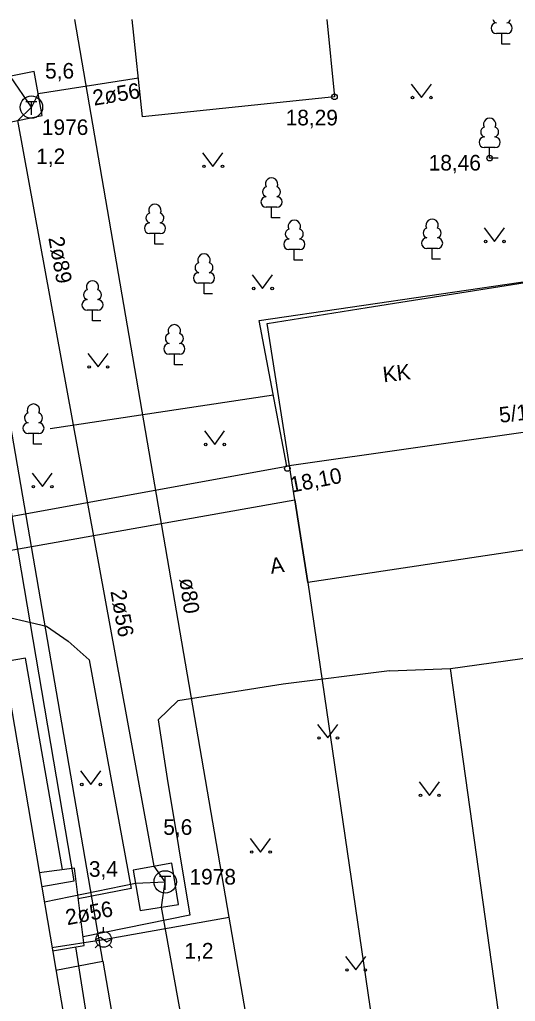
# Model space of a CAD drawing. Extents: x 713540 to 713867, y 6589774 to 6590061.
# Drawn here: x 713700.77 to 713723, y 6590016.58 to 6590060.64 of the extents above; entities that cross this region are included whole.
import ezdxf

# ---------------------------------------------------------------- set-up
doc = ezdxf.new("R2010")
doc.units = 0
for name, color, linetype in [('HALJASTUS', 7, 'Continuous'), ('HOONE', 7, 'Continuous'), ('HOONEDET', 7, 'Continuous'), ('KAEVU_NR', 7, 'Continuous'), ('KORGUS', 7, 'Continuous'), ('MPKAABEL', 7, 'Continuous'), ('PUU', 7, 'Continuous'), ('SITRASS', 7, 'Continuous'), ('TEE', 7, 'Continuous'), ('TKAEV', 7, 'Continuous'), ('TORU NR', 7, 'Continuous'), ('TTRASS', 7, 'Continuous'), ('Слой 1', 7, 'Continuous')]:
    doc.layers.add(name, color=color, linetype=linetype)

msp = doc.modelspace()

# ---------------------------------------------------------------- linework, layer by layer
at = {"layer": 'HALJASTUS'}
for p, q in [((713718.327, 6590057.747), (713718.79, 6590057.14)), ((713718.79, 6590057.14), (713719.236, 6590057.747)), ((713708.977, 6590054.657), (713709.44, 6590054.05)), ((713709.44, 6590054.05), (713709.886, 6590054.657)), ((713721.607, 6590051.287), (713722.07, 6590050.68)), ((713722.07, 6590050.68), (713722.516, 6590051.287)), ((713711.207, 6590049.177), (713711.67, 6590048.57)), ((713711.67, 6590048.57), (713712.116, 6590049.177)), ((713703.827, 6590045.657), (713704.29, 6590045.05)), ((713704.29, 6590045.05), (713704.736, 6590045.657)), ((713709.057, 6590042.177), (713709.52, 6590041.57)), ((713709.52, 6590041.57), (713709.966, 6590042.177)), ((713701.327, 6590040.287), (713701.79, 6590039.68)), ((713701.79, 6590039.68), (713702.236, 6590040.287)), ((713714.137, 6590029.007), (713714.6, 6590028.4)), ((713714.6, 6590028.4), (713715.046, 6590029.007)), ((713703.497, 6590026.917), (713703.96, 6590026.31)), ((713703.96, 6590026.31), (713704.406, 6590026.917)), ((713718.687, 6590026.427), (713719.15, 6590025.82)), ((713719.15, 6590025.82), (713719.596, 6590026.427)), ((713711.117, 6590023.887), (713711.58, 6590023.28)), ((713711.58, 6590023.28), (713712.026, 6590023.887)), ((713715.387, 6590018.597), (713715.85, 6590017.99)), ((713715.85, 6590017.99), (713716.296, 6590018.597))]:
    msp.add_line(p, q, dxfattribs=at)
msp.add_lwpolyline([(713712.15, 6590043.79), (713702.14, 6590042.27)], dxfattribs=at)
for centre in [(713718.389, 6590057.14), (713719.218, 6590057.14), (713709.039, 6590054.05), (713709.868, 6590054.05), (713721.669, 6590050.68), (713722.498, 6590050.68), (713711.269, 6590048.57), (713712.098, 6590048.57), (713703.889, 6590045.05), (713704.718, 6590045.05), (713709.119, 6590041.57), (713709.948, 6590041.57), (713701.389, 6590039.68), (713702.218, 6590039.68), (713714.199, 6590028.4), (713715.028, 6590028.4), (713703.559, 6590026.31), (713704.388, 6590026.31), (713718.749, 6590025.82), (713719.578, 6590025.82), (713711.179, 6590023.28), (713712.008, 6590023.28), (713715.449, 6590017.99), (713716.278, 6590017.99)]:
    msp.add_circle(centre, 0.055, dxfattribs=at)
at = {"layer": 'HOONE'}
for p, q in [((713704.54, 6590019.71), (713704.54, 6590019.907)), ((713704.293, 6590019.113), (713704.153, 6590018.973)), ((713704.19, 6590019.358), (713704.401, 6590019.464)), ((713704.401, 6590019.464), (713704.679, 6590019.256)), ((713704.679, 6590019.256), (713704.89, 6590019.362)), ((713704.787, 6590019.113), (713704.927, 6590018.973))]:
    msp.add_line(p, q, dxfattribs=at)
for points in [[(713710.17, 6590020.36), (713703.243, 6590060.636)], [(713714.541, 6590060.636), (713714.89, 6590057.17), (713706.28, 6590056.28), (713705.816, 6590060.636)], [(713711.51, 6590047.14), (713723.75, 6590048.93), (713724.82, 6590042.32), (713712.76, 6590040.59), (713711.51, 6590047.14)], [(713720.1, 6590031.52), (713727.7, 6590032.58), (713727.97, 6590030.62), (713726.86, 6590030.46), (713729.03, 6590015.74), (713722.42, 6590014.82), (713720.1, 6590031.52)], [(713703.989, 6590008.604), (713688.188, 6590005.782), (713684.27, 6590028.353), (713700.164, 6590031.112), (713703.989, 6590008.604)], [(713704.54, 6590019.35), (713710.17, 6590020.36)], [(713712.23, 6590008.43), (713710.17, 6590020.36)], [(713702.21, 6590019), (713704.54, 6590019.35)]]:
    msp.add_lwpolyline(points, dxfattribs=at)
msp.add_circle((713704.54, 6590019.36), 0.35, dxfattribs=at)
at = {"layer": 'HOONEDET'}
for points in [[(713702.7, 6590022.49), (713701.04, 6590031.975), (713683.46, 6590028.923), (713687.599, 6590005.08), (713705.008, 6590008.102), (713703.29, 6590019.02)], [(713703.23, 6590022.56), (713701.65, 6590022.35)], [(713703.67, 6590019.09), (713703.23, 6590022.56)], [(713702.25, 6590018.84), (713703.67, 6590019.09)]]:
    msp.add_lwpolyline(points, dxfattribs=at)
at = {"layer": 'KORGUS'}
for centre in [(713714.89, 6590057.17), (713721.85, 6590054.42), (713712.78, 6590040.49)]:
    msp.add_circle(centre, 0.125, dxfattribs=at)
at = {"layer": 'MPKAABEL'}
for points in [[(713704.5, 6590018.38), (713697.217, 6590060.636)], [(713702.4, 6590017.98), (713704.5, 6590018.38)], [(713704.5, 6590018.38), (713709.27, 6589990.68), (713710.29, 6589985.09), (713712.24, 6589973.45), (713708.71, 6589972.77)]]:
    msp.add_lwpolyline(points, dxfattribs=at)
at = {"layer": 'PUU'}
for p, q in [((713722.63, 6590060.015), (713722.15, 6590060.015)), ((713722.39, 6590059.54), (713722.39, 6590060.015)), ((713722.77, 6590059.54), (713722.39, 6590059.54)), ((713722.09, 6590054.895), (713721.61, 6590054.895)), ((713721.85, 6590054.42), (713721.85, 6590054.895)), ((713722.23, 6590054.42), (713721.85, 6590054.42)), ((713712.31, 6590052.215), (713711.83, 6590052.215)), ((713712.07, 6590051.74), (713712.07, 6590052.215)), ((713712.45, 6590051.74), (713712.07, 6590051.74)), ((713707.08, 6590051.035), (713706.6, 6590051.035)), ((713706.84, 6590050.56), (713706.84, 6590051.035)), ((713707.22, 6590050.56), (713706.84, 6590050.56)), ((713719.51, 6590050.365), (713719.03, 6590050.365)), ((713719.27, 6590049.89), (713719.27, 6590050.365)), ((713713.33, 6590050.315), (713712.85, 6590050.315)), ((713713.09, 6590049.84), (713713.09, 6590050.315)), ((713713.47, 6590049.84), (713713.09, 6590049.84)), ((713719.65, 6590049.89), (713719.27, 6590049.89)), ((713709.28, 6590048.805), (713708.8, 6590048.805)), ((713709.04, 6590048.33), (713709.04, 6590048.805)), ((713709.42, 6590048.33), (713709.04, 6590048.33)), ((713704.28, 6590047.595), (713703.8, 6590047.595)), ((713704.04, 6590047.12), (713704.04, 6590047.595)), ((713704.42, 6590047.12), (713704.04, 6590047.12)), ((713707.95, 6590045.625), (713707.47, 6590045.625)), ((713707.71, 6590045.15), (713707.71, 6590045.625)), ((713708.09, 6590045.15), (713707.71, 6590045.15)), ((713701.63, 6590042.065), (713701.15, 6590042.065)), ((713701.39, 6590041.59), (713701.39, 6590042.065)), ((713701.77, 6590041.59), (713701.39, 6590041.59))]:
    msp.add_line(p, q, dxfattribs=at)
for centre, radius, start, end in [((713722.153, 6590060.252), 0.238, 90.0016, 269.3953), ((713722.22, 6590060.713), 0.233, 199.1885, 253.1415), ((713722.56, 6590060.713), 0.233, 286.8508, 340.8108), ((713722.627, 6590060.252), 0.238, 270.6047, 89.9984), ((713721.85, 6590055.94), 0.277, 332.5799, 207.4201), ((713721.68, 6590055.593), 0.233, 109.0217, 253.1415), ((713722.02, 6590055.593), 0.233, 286.8508, 70.9859), ((713721.613, 6590055.132), 0.238, 90.0016, 269.3953), ((713722.087, 6590055.132), 0.238, 270.6047, 89.9984), ((713712.07, 6590053.26), 0.277, 332.5799, 207.4201), ((713711.9, 6590052.913), 0.233, 109.0217, 253.1415), ((713712.24, 6590052.913), 0.233, 286.8508, 70.9859), ((713711.833, 6590052.452), 0.238, 90.0016, 269.3953), ((713712.307, 6590052.452), 0.238, 270.6047, 89.9984), ((713706.84, 6590052.08), 0.277, 332.5799, 207.4201), ((713706.67, 6590051.733), 0.233, 109.0217, 253.1415), ((713707.01, 6590051.733), 0.233, 286.8508, 70.9859), ((713719.27, 6590051.41), 0.277, 332.5799, 207.4201), ((713706.603, 6590051.272), 0.238, 90.0016, 269.3953), ((713707.077, 6590051.272), 0.238, 270.6047, 89.9984), ((713712.92, 6590051.013), 0.233, 109.0217, 253.1415), ((713713.09, 6590051.36), 0.277, 332.5799, 207.4201), ((713713.26, 6590051.013), 0.233, 286.8508, 70.9859), ((713719.1, 6590051.063), 0.233, 109.0217, 253.1415), ((713719.44, 6590051.063), 0.233, 286.8508, 70.9859), ((713719.033, 6590050.602), 0.238, 90.0016, 269.3953), ((713719.507, 6590050.602), 0.238, 270.6047, 89.9984), ((713712.853, 6590050.552), 0.238, 90.0016, 269.3953), ((713713.327, 6590050.552), 0.238, 270.6047, 89.9984), ((713709.04, 6590049.85), 0.277, 332.5799, 207.4201), ((713708.87, 6590049.503), 0.233, 109.0217, 253.1415), ((713709.21, 6590049.503), 0.233, 286.8508, 70.9859), ((713708.803, 6590049.042), 0.238, 90.0016, 269.3953), ((713709.277, 6590049.042), 0.238, 270.6047, 89.9984), ((713704.04, 6590048.64), 0.277, 332.5799, 207.4201), ((713703.87, 6590048.293), 0.233, 109.0217, 253.1415), ((713704.21, 6590048.293), 0.233, 286.8508, 70.9859), ((713703.803, 6590047.832), 0.238, 90.0016, 269.3953), ((713704.277, 6590047.832), 0.238, 270.6047, 89.9984), ((713707.71, 6590046.67), 0.277, 332.5799, 207.4201), ((713707.54, 6590046.323), 0.233, 109.0217, 253.1415), ((713707.88, 6590046.323), 0.233, 286.8508, 70.9859), ((713707.473, 6590045.862), 0.238, 90.0016, 269.3953), ((713707.947, 6590045.862), 0.238, 270.6047, 89.9984), ((713701.39, 6590043.11), 0.277, 332.5799, 207.4201), ((713701.22, 6590042.763), 0.233, 109.0217, 253.1415), ((713701.56, 6590042.763), 0.233, 286.8508, 70.9859), ((713701.153, 6590042.302), 0.238, 90.0016, 269.3953), ((713701.627, 6590042.302), 0.238, 270.6047, 89.9984)]:
    msp.add_arc(centre, radius, start, end, dxfattribs=at)
at = {"layer": 'SITRASS'}
msp.add_lwpolyline([(713701.76, 6590021.73), (713703.22, 6590021.99), (713696.636, 6590060.636)], dxfattribs=at)
at = {"layer": 'TEE'}
for points in [[(713680.447, 6590034.893), (713699.035, 6590038.091), (713712.76, 6590040.59)], [(713694.963, 6590033.879), (713699.404, 6590034.01), (713701.97, 6590033.42), (713702.95, 6590032.75), (713703.89, 6590031.91), (713705.78, 6590021.64), (713703.4, 6590021.18)], [(713717.36, 6590031.41), (713712.59, 6590030.81), (713707.86, 6590030.07), (713706.99, 6590029.21), (713707.39, 6590026.58), (713708.4, 6590020.45), (713703.62, 6590019.47)], [(713717.36, 6590031.41), (713720.1, 6590031.51)]]:
    msp.add_lwpolyline(points, dxfattribs=at)
at = {"layer": 'TKAEV'}
for p, q in [((713701.05, 6590056.96), (713701.55, 6590056.96)), ((713701.3, 6590056.36), (713701.3, 6590056.96)), ((713707.05, 6590022.19), (713707.55, 6590022.19)), ((713707.3, 6590021.59), (713707.3, 6590022.19))]:
    msp.add_line(p, q, dxfattribs=at)
for centre in [(713701.3, 6590056.71), (713707.3, 6590021.94)]:
    msp.add_circle(centre, 0.5, dxfattribs=at)
at = {"layer": 'TTRASS'}
for points in [[(713701.3, 6590056.71), (713700.36, 6590058.09), (713699.9, 6590060.636)], [(713699.25, 6590057.87), (713699.59, 6590055.89), (713701.78, 6590056.33), (713701.42, 6590058.31), (713699.25, 6590057.87)], [(713706.1, 6590058.01), (713701.6, 6590057.31), (713701.3, 6590056.71)], [(713707.3, 6590021.94), (713706.8, 6590022.64), (713700.69, 6590056.11), (713701.3, 6590056.71)], [(713705.87, 6590022.47), (713706.17, 6590020.66), (713707.89, 6590020.93), (713707.59, 6590022.78), (713705.87, 6590022.47)], [(713701.88, 6590021.04), (713705.97, 6590021.88), (713707.3, 6590021.94)], [(713719.19, 6589990.41), (713711.96, 6589994.04), (713707.13, 6590020.81), (713707.3, 6590021.94)]]:
    msp.add_lwpolyline(points, dxfattribs=at)
at = {"layer": 'Слой 1'}
for points in [[(713713.69, 6590035.37), (713713.11, 6590039.08), (713711.87, 6590047), (713716.35, 6590047.71), (713724.1, 6590048.95), (713725.92, 6590037.22)], [(713713.11, 6590039.08), (713713.69, 6590035.37), (713718.88, 6589999.87), (713712.56, 6589991.28), (713713.13, 6589989.8), (713701.84, 6589988.96), (713702.78, 6589983.59), (713689.74, 6589981), (713681.15, 6590033.42)]]:
    msp.add_lwpolyline(points, close=True, dxfattribs=at)

# ---------------------------------------------------------------- texts
at = {"layer": 'HOONE'}
for s, p in [('KK', (713717.097, 6590044.356)), ('5/1', (713722.315, 6590042.539))]:
    msp.add_text(s, height=0.7, rotation=6.7351, dxfattribs=at).set_placement(p)
at = {"layer": 'KAEVU_NR'}
for s, p in [('1976', (713701.77, 6590055.46)), ('1978', (713708.39, 6590021.82))]:
    msp.add_text(s, height=0.7, dxfattribs=at).set_placement(p)
at = {"layer": 'KORGUS'}
for s, p in [('18,29', (713712.702, 6590055.89)), ('18,46', (713719.115, 6590053.865))]:
    msp.add_text(s, height=0.7, dxfattribs=at).set_placement(p)
msp.add_text('18,10', height=0.7, rotation=11.1006, dxfattribs=at).set_placement((713712.966, 6590039.406))
at = {"layer": 'TEE'}
msp.add_text('A', height=0.7, rotation=8.217, dxfattribs=at).set_placement((713712.052, 6590035.762))
at = {"layer": 'TORU NR'}
for s, p in [('5,6', (713701.914, 6590057.99)), ('1,2', (713701.514, 6590054.15)), ('5,6', (713707.214, 6590024.05)), ('3,4', (713703.879, 6590022.17)), ('1,2', (713708.164, 6590018.5))]:
    msp.add_text(s, height=0.7, dxfattribs=at).set_placement(p)
for s, rotation, p in [('2ø56', 9.4623, (713704.108, 6590056.773)), ('2ø89', 280.5073, (713702.056, 6590050.84)), ('ø80', 277.787, (713707.936, 6590035.535)), ('2ø56', 280.229, (713704.839, 6590034.981)), ('2ø56', 11.3839, (713702.91, 6590019.991))]:
    msp.add_text(s, height=0.7, rotation=rotation, dxfattribs=at).set_placement(p)

doc.saveas('drawing.dxf')
